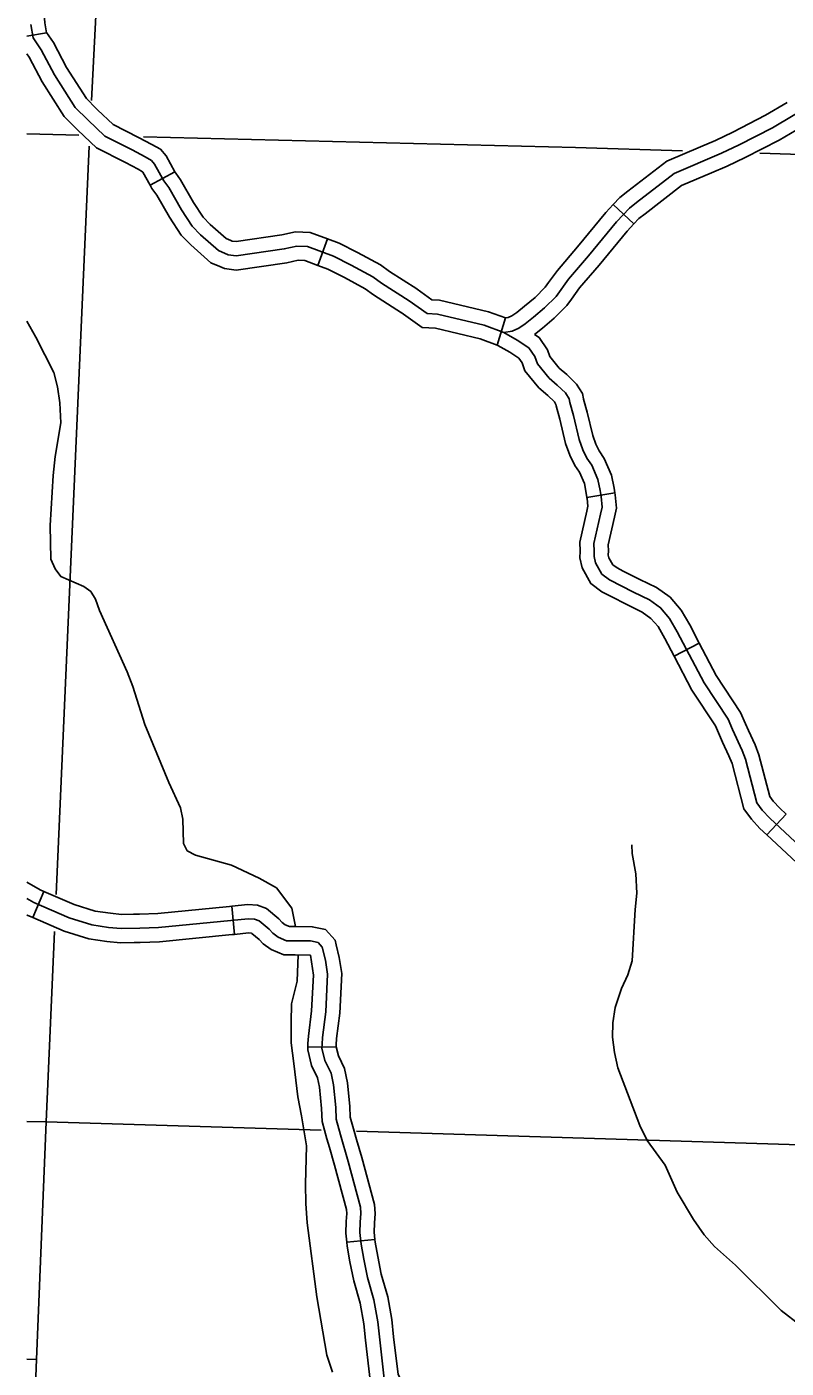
# Model space of a CAD drawing. Extents: x 653372 to 905732, y 627442 to 787275.
# Drawn here: x 818776 to 822803, y 688374 to 695484 of the extents above; entities that cross this region are included whole.
import ezdxf

# ---------------------------------------------------------------- set-up
doc = ezdxf.new("R2010")
doc.units = 0
for name, color, linetype in [('Level 35', 7, 'Continuous'), ('Level 45', 7, 'Continuous'), ('Level 5', 7, 'Continuous'), ('Level 7', 7, 'Continuous')]:
    doc.layers.add(name, color=color, linetype=linetype)

msp = doc.modelspace()

# ---------------------------------------------------------------- linework, layer by layer
at = {"layer": 'Level 35'}
for points in [[(818775.8, 693922.8), (818824.4, 693838.7), (818919.8, 693650.6), (818938.4, 693576.2), (818950.8, 693490.8), (818956.8, 693384.5), (818925.6, 693205.8), (818914.7, 693104.9), (818899.9, 692840.7), (818903.6, 692662.4), (818925.6, 692610.9), (818955.8, 692570.3), (819077.6, 692517), (819116.1, 692490.2), (819139.3, 692450.7), (819161.1, 692389.2), (819307.9, 692065.1), (819338.4, 691987.4), (819401.5, 691784.9), (819529.6, 691478.1), (819590.1, 691344.8), (819602.9, 691284.4), (819606.5, 691154.2), (819626.8, 691116.7), (819670.3, 691093.9), (819861.9, 691039.3), (820008.4, 690971.5), (820100.2, 690919.2), (820181.1, 690811.5), (820201.4, 690714.7)], [(821984.8, 691148.6), (821986, 691102.5), (822005, 690994), (822011.1, 690891.8), (822001.5, 690805.8), (821986.5, 690533.7), (821962.2, 690458), (821928.9, 690385.5), (821896.1, 690285.9), (821883.7, 690204), (821881.3, 690128.9), (821891.8, 690047.6), (821910.2, 689965.2), (822026.4, 689660.6), (822064.8, 689580.7), (822161.2, 689449.8), (822225.5, 689307.4), (822311.7, 689161.6), (822368.1, 689081.4), (822422.8, 689018.3), (822534.8, 688920.1), (822776.9, 688679.3), (822876.3, 688602.4)], [(820213.9, 690564.8), (820208.7, 690425.4), (820180.2, 690305.7), (820178.4, 690208.6), (820177.8, 690098.3), (820191.5, 689988.9), (820212.4, 689812.7), (820232.3, 689711.4), (820258.8, 689551.7), (820253.1, 689349.5), (820256.2, 689247.3)], [(820256.2, 689247.3), (820262.3, 689145), (820314, 688751.5), (820367.4, 688442.9), (820396.4, 688352.7)]]:
    msp.add_lwpolyline(points, dxfattribs=at)
at = {"layer": 'Level 45'}
for p, q in [((818881, 695452.1), (818775.8, 695434.4)), ((819561.4, 694715.9), (819429.8, 694643.9)), ((821885.9, 694541.6), (821995.4, 694439.1)), ((820371, 694359.6), (820318.5, 694219.1)), ((821313.8, 693940.3), (821270.6, 693796.4)), ((821894.4, 693012.8), (821746.3, 692989.2)), ((822341.5, 692217.3), (822208.8, 692147.5)), ((822802.8, 691310.1), (822700.5, 691200.3)), ((818866.9, 690900), (818807.3, 690762.4)), ((819862.2, 690822.6), (819877.1, 690673.3)), ((820416.2, 690074.8), (820266.3, 690077.8)), ((820621.5, 689056.8), (820472.2, 689042.1))]:
    msp.add_line(p, q, dxfattribs=at)
for points in [[(818881, 695452.1), (818872.1, 695505.3), (818860.8, 695652.3), (818843.9, 695718.4), (818822.5, 695766.8), (818792.3, 695808.4), (818777.9, 695843.6), (818775.8, 695855.5)], [(822586.9, 691602), (822568.5, 691648.2), (822518.3, 691758.9), (822494.7, 691814.2), (822367.6, 692006.5), (822225.4, 692277), (822184.7, 692348.1), (822136.8, 692404.1), (822077.5, 692446.2), (821993.7, 692486.4), (821865.6, 692551.8), (821825, 692582.7), (821791.6, 692642.8), (821784.2, 692676.2), (821785.1, 692705), (821783.3, 692745.2), (821818.7, 692900.9), (821826.8, 692937.4), (821821.5, 692993.8), (821816.5, 693025.2), (821804.4, 693085.1), (821772, 693160), (821746.3, 693197.5), (821723.8, 693241.9), (821704.6, 693296), (821675.5, 693423.1), (821655.2, 693492.3), (821651.2, 693512.6), (821632.3, 693542.9), (821589, 693584.9), (821545.6, 693621.9), (821483.5, 693698.2), (821469.7, 693736.3), (821438.4, 693781.9), (821376.2, 693823.5), (821306, 693863.3), (821202, 693901.6), (820953, 693960.4), (820898.1, 693963.3), (820804, 694030.7), (820657, 694125.5), (820610.9, 694159), (820495.5, 694221.1), (820402, 694267.9), (820264, 694319.5), (820208.2, 694321.2), (820140.8, 694306.5), (819885.6, 694269.5), (819843.9, 694275), (819791.6, 694297.4), (819696.7, 694381.8), (819652.6, 694426.7), (819595.7, 694513.5), (819528.1, 694632.1), (819502.6, 694667.1), (819453.6, 694756.5), (819437.3, 694775), (819403, 694794.2), (819333.6, 694831.2), (819189.3, 694904.9), (819099.2, 694989.9), (819032.8, 695056.2), (818922.1, 695229.8), (818852.1, 695361.8), (818809.4, 695425.9), (818797.5, 695496.1)], [(819143.6, 695051.5), (819091.6, 695103.4), (818987, 695267.6), (818916.6, 695400.3), (818880.7, 695454.2), (818881, 695452.1)], [(819037.6, 694945.3), (818973.9, 695008.9), (818857.3, 695192.1), (818787.6, 695323.4), (818775.8, 695341.2)], [(819561.4, 694715.9), (819515.4, 694799.9), (819485.1, 694834.3), (819438.9, 694860), (819368.3, 694897.7), (819232.9, 694966.8), (819151.4, 695043.8), (819143.6, 695051.5)], [(822948.9, 695079), (822730, 694948.8), (822552.7, 694858.9), (822459, 694813.6), (822208.5, 694707), (822009.7, 694552.6), (821971.2, 694523), (821902.5, 694449.7), (821754.3, 694269.1), (821648.5, 694146.2), (821582.2, 694054.9), (821521.9, 693994.2), (821461.9, 693944.9), (821419.2, 693909.5), (821385.8, 693885.7), (821349.6, 693869.9), (821306, 693863.3)], [(822808.5, 695082.8), (822693.8, 695014.6), (822519.4, 694926.1), (822428, 694881.9), (822347.6, 694847.7)], [(819429.8, 694643.9), (819391.9, 694713.2), (819389.6, 694715.8), (819367.1, 694728.4), (819298.9, 694764.7), (819145.6, 694843), (819046.9, 694936.1), (819037.6, 694945.3)], [(822885.1, 694953.8), (822766.1, 694883.1), (822586, 694791.7), (822490.1, 694745.3), (822406.3, 694709.6)], [(822347.6, 694847.7), (822170.2, 694772.2), (821963.9, 694612), (821920.6, 694578.8), (821885.9, 694541.6)], [(819857.8, 694350.6), (819832.3, 694361.5), (819748.4, 694436.2), (819711.3, 694474), (819659.7, 694552.6), (819591.2, 694672.9), (819566.1, 694707.3), (819561.4, 694715.9)], [(822406.3, 694709.6), (822246.8, 694641.8), (822055.6, 694493.2), (822021.7, 694467.3), (821995.4, 694439.1)], [(819798.7, 694212.8), (819750.8, 694233.3), (819644.9, 694327.5), (819593.9, 694379.4), (819531.7, 694474.3), (819465, 694591.3), (819439.1, 694626.8), (819429.8, 694643.9)], [(821885.9, 694541.6), (821846.1, 694499.1), (821696.9, 694317.3), (821589.6, 694192.8), (821542.9, 694128.4)], [(821995.4, 694439.1), (821958.9, 694400.2), (821811.7, 694220.8), (821707.3, 694099.7), (821664.3, 694040.3)], [(820371, 694359.6), (820278.6, 694394.1), (820201.2, 694396.5), (820127.4, 694380.3), (819885.1, 694345.2), (819864, 694348), (819857.8, 694350.6)], [(820844.1, 694094.1), (820699.4, 694187.5), (820650.8, 694222.7), (820530.1, 694287.7), (820432, 694336.8), (820371, 694359.6)], [(820318.5, 694219.1), (820249.3, 694244.9), (820215.2, 694246), (820154.2, 694232.6), (819886.1, 694193.7), (819823.8, 694202), (819798.7, 694212.8)], [(820762.8, 693968), (820614.6, 694063.6), (820570.9, 694095.3), (820460.9, 694154.6), (820372, 694199.1), (820318.5, 694219.1)], [(821542.9, 694128.4), (821524.9, 694103.7), (821471.4, 694049.8), (821414.2, 694002.8), (821373.5, 693969), (821348.6, 693951.3), (821328.6, 693942.6), (821313.8, 693940.3)], [(821313.8, 693940.3), (821223.7, 693973.6), (820963.6, 694034.9), (820923.9, 694037), (820846.2, 694092.7), (820844.1, 694094.1)], [(821664.3, 694040.3), (821639.5, 694006.2), (821572.4, 693938.7), (821509.7, 693887.1), (821467.9, 693852.4)], [(821270.6, 693796.4), (821180.3, 693829.7), (820942.3, 693885.8), (820872.2, 693889.5), (820761.8, 693968.7), (820762.8, 693968)], [(821727.7, 693512.1), (821722.2, 693540.5), (821691.1, 693590.4), (821639.4, 693640.4), (821599.5, 693674.6), (821549.7, 693735.7), (821537, 693770.9), (821492, 693836.3), (821467.9, 693852.4)], [(821580.5, 693483.5), (821580.3, 693484.7), (821573.5, 693495.5), (821538.5, 693529.4), (821491.8, 693569.3), (821417.2, 693660.8), (821402.5, 693701.8), (821384.8, 693727.6), (821336.8, 693759.6), (821274.3, 693795), (821270.6, 693796.4)], [(821746.3, 692989.2), (821742.7, 693011.9), (821732.5, 693062.5), (821706, 693123.6), (821681.6, 693159.2), (821654.7, 693212.4), (821632.5, 693275), (821602.9, 693404.1), (821582.2, 693474.5), (821580.5, 693483.5)], [(821894.4, 693012.8), (821890.3, 693038.5), (821876.4, 693107.7), (821837.9, 693196.4), (821811, 693235.8), (821792.9, 693271.5), (821776.8, 693317), (821748.1, 693442), (821728.1, 693510), (821727.7, 693512.1)], [(821870.7, 692465), (821825.5, 692488), (821767.1, 692532.6), (821720.8, 692615.9), (821709, 692669.1), (821710, 692704.4), (821707.9, 692752), (821745.5, 692917.3), (821751, 692942.1), (821747.1, 692984.4), (821746.3, 692989.2)], [(821938.9, 692598.6), (821905.7, 692615.5), (821883, 692632.8), (821862.5, 692669.7), (821859.4, 692683.3), (821860.1, 692705.5), (821858.7, 692738.4), (821891.9, 692884.5), (821902.5, 692932.7), (821896, 693003.2), (821894.4, 693012.8)], [(822341.5, 692217.3), (822291.1, 692313.1), (822246.3, 692391.4), (822187.8, 692459.9), (822115.7, 692511.1), (822026.9, 692553.6), (821938.9, 692598.6)], [(822208.8, 692147.5), (822159.6, 692240.9), (822123.1, 692304.7), (822085.8, 692348.3), (822039.3, 692381.4), (821960.4, 692419.1), (821870.7, 692465)], [(822602.5, 691754.7), (822586.9, 691789.1), (822561.1, 691849.8), (822432.3, 692044.8), (822341.5, 692217.3)], [(822465.9, 691692.7), (822449.6, 691728.7), (822428.4, 691778.6), (822303, 691968.3), (822208.8, 692147.5)], [(822802.8, 691310.1), (822769, 691341.5), (822733.7, 691379.2), (822715.7, 691403.6), (822658.3, 691625.4), (822637.5, 691677.7), (822602.5, 691754.7)], [(822700.5, 691200.3), (822663.1, 691235.2), (822618.2, 691283.1), (822577.7, 691337.9), (822515.5, 691578.7), (822499.5, 691618.8), (822465.9, 691692.7)], [(822903.5, 691113.6), (822716.1, 691288.3), (822675.9, 691331.1), (822646.7, 691370.7), (822586.9, 691602)], [(823206.7, 690986.5), (823106.8, 690995.8), (822988.5, 690995.8), (822906.6, 691022.6), (822857.4, 691054.1), (822700.5, 691200.3)], [(818866.9, 690900), (818846.1, 690909), (818775.8, 690949.9)], [(820582.1, 688855.1), (820563.2, 688951.9), (820548.7, 689030.8), (820542.6, 689092.5), (820544.3, 689147), (820547.6, 689194), (820544.7, 689227.8), (820480.6, 689469.9), (820439.2, 689610), (820416.9, 689693.6), (820413.8, 689756.2), (820402.5, 689875.6), (820389.5, 689937), (820356.8, 690004), (820341.1, 690069.8), (820341.6, 690091.7), (820343.8, 690127.5), (820360.7, 690261.8), (820370.5, 690461.5), (820359.3, 690536.5), (820342.1, 690606.2), (820320.1, 690630.2), (820280.8, 690638.5), (820199.5, 690639.7), (820153.7, 690639.6), (820108.7, 690658.8), (820079.6, 690679.5), (820060.4, 690701), (820008.1, 690744.2), (819982.5, 690753.9), (819949, 690755.9), (819857.5, 690746.7), (819474.7, 690709.3), (819375.5, 690706), (819275.6, 690704.1), (819209.7, 690710.4), (819121.1, 690723.3), (819000.4, 690760.4), (818812.3, 690842), (818775.8, 690863.2)], [(819342.2, 690780.4), (819278.5, 690779.2), (819218.7, 690784.9), (819137.6, 690796.7), (819026.4, 690830.9), (818866.9, 690900)], [(819862.2, 690822.6), (819850.1, 690821.4), (819469.8, 690784.2), (819373.5, 690781), (819342.2, 690780.4)], [(820416.4, 690618.1), (820410.4, 690642.7), (820359.2, 690698.5), (820289.2, 690713.4), (820199.9, 690714.7), (820169, 690714.7), (820145.6, 690724.6), (820129.8, 690735.8), (820112.5, 690755.2), (820046.4, 690809.9), (819998.4, 690828.1), (819947.4, 690831.1), (819862.2, 690822.6)], [(818807.3, 690762.4), (818778.4, 690774.9), (818775.8, 690776.4)], [(819345, 690630.4), (819272.8, 690629.1), (819200.8, 690635.9), (819104.5, 690649.9), (818974.4, 690690), (818807.3, 690762.4)], [(819877.1, 690673.3), (819864.9, 690672.1), (819479.6, 690634.4), (819377.4, 690631), (819345, 690630.4)], [(820279.4, 690563.5), (820199, 690564.7), (820138.5, 690564.6), (820071.8, 690593), (820029.3, 690623.3), (820008.3, 690646.7), (819969.9, 690678.5), (819966.7, 690679.7), (819950.5, 690680.7), (819877.1, 690673.3)], [(820416.2, 690074.8), (820416.5, 690088.6), (820418.5, 690120.5), (820435.4, 690255.3), (820445.8, 690465.2), (820432.9, 690551.1), (820416.4, 690618.1)], [(820266.3, 690077.8), (820266.6, 690094.8), (820269.1, 690134.5), (820285.9, 690268.3), (820295.2, 690457.7), (820279.4, 690563.5)], [(820380.7, 689543.3), (820366.9, 689589.7), (820342.4, 689681.9), (820339, 689750.8), (820328.2, 689864.2), (820318, 689912.4), (820285.7, 689978.5), (820265.9, 690061.7), (820266.3, 690077.8)], [(820524.5, 689585.8), (820511.4, 689630.3), (820491.4, 689705.2), (820488.6, 689761.5), (820476.8, 689886.9), (820460.9, 689961.6), (820427.8, 690029.4), (820416.3, 690077.8), (820416.2, 690074.8)], [(820621.5, 689056.8), (820617.7, 689095), (820619.2, 689143.2), (820622.9, 689194.6), (820618.9, 689240.8), (820552.8, 689490.1), (820524.5, 689585.8)], [(820472.2, 689042.1), (820467.5, 689089.9), (820469.3, 689150.8), (820472.4, 689193.5), (820470.5, 689214.9), (820408.3, 689449.7), (820380.7, 689543.3)], [(820572.2, 688523.2), (820562.3, 688609.5), (820543, 688719.2), (820509.1, 688837.6), (820489.5, 688938), (820474.4, 689020.3), (820472.2, 689042.1)], [(820721.2, 688540.3), (820710.8, 688631.1), (820689.4, 688752.9), (820655.1, 688872.7), (820636.9, 688965.9), (820623, 689041.2), (820621.5, 689056.8)], [(820671.3, 688317.1), (820636.5, 688620.3), (820616.2, 688736), (820582.1, 688855.1)], [(820769.9, 688014), (820758.7, 688032.1), (820677.9, 688128.6), (820660.2, 688177), (820636.6, 688224.4), (820598.5, 688294), (820572.2, 688523.2)], [(820897.3, 688093.1), (820880.5, 688120.3), (820809.8, 688204.7), (820798.2, 688236.5), (820769.5, 688293.9), (820744.2, 688340.2), (820721.2, 688540.3)]]:
    msp.add_lwpolyline(points, dxfattribs=at)
at = {"layer": 'Level 5'}
for points in [[(819332.8, 699274.7), (819118.6, 695092.3)], [(819052, 694909.7), (818775.8, 694916.8)], [(819106.7, 694850.8), (818931.9, 690884.9)], [(822252.9, 694826.7), (821685, 694844.3), (819394.6, 694901.1)], [(823043.2, 694802.2), (822662.3, 694814)], [(818923.3, 690689.3), (818878.8, 689679.7)], [(818775.8, 689681.6), (818878.8, 689679.7)], [(818878.8, 689679.7), (818826.8, 688420.2)], [(818878.8, 689679.7), (820337.6, 689635.2)], [(820523.9, 689629.5), (823507.4, 689538.6)]]:
    msp.add_lwpolyline(points, dxfattribs=at)
at = {"layer": 'Level 7'}
for points in [[(818826.8, 688420.2), (818775.8, 688421.1)], [(818775.8, 687110.5), (818826.8, 688420.2)]]:
    msp.add_lwpolyline(points, dxfattribs=at)

doc.saveas('drawing.dxf')
